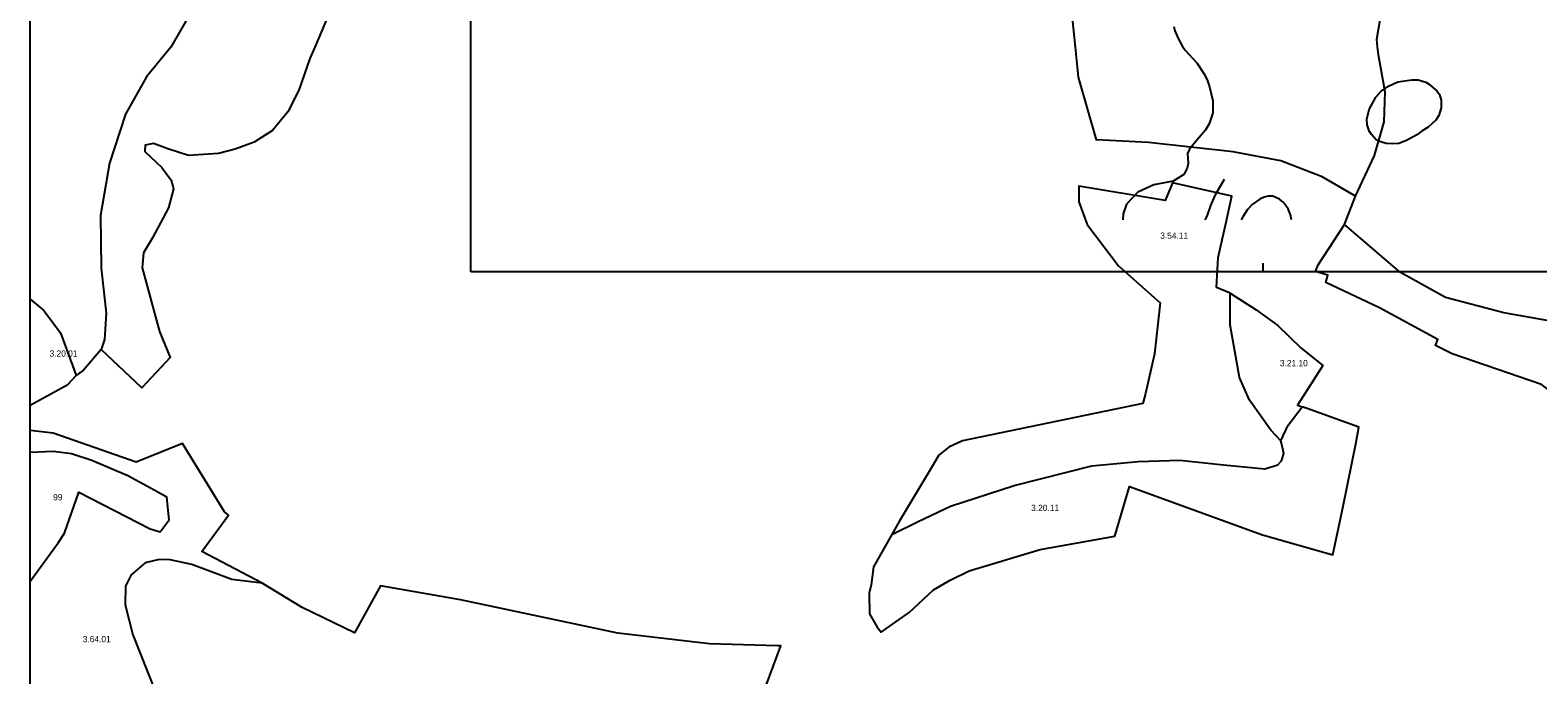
# Model space of a CAD drawing. Extents: x -662500 to -653478, y -1056827 to -1049993.
# Drawn here: x -662500 to -660692, y -1054752 to -1053980 of the extents above; entities that cross this region are included whole.
import ezdxf

# ---------------------------------------------------------------- set-up
doc = ezdxf.new("R2010")
doc.units = 0
for name, color, linetype in [('Vrstva 24', 7, 'Continuous'), ('Vrstva 7', 7, 'Continuous'), ('Vrstva 9', 7, 'Continuous')]:
    doc.layers.add(name, color=color, linetype=linetype)

msp = doc.modelspace()

# ---------------------------------------------------------------- linework, layer by layer
at = {"layer": 'Vrstva 24'}
for points in [[(-660911, -1054178.5), (-660888, -1054130), (-660876.5, -1054089.5), (-660875.5, -1054053.5), (-660883, -1054011.5), (-660884.4, -1054000), (-660885.5, -1053990.5), (-660872.4, -1053915.8), (-660866.5, -1053882), (-660848, -1053809), (-660826, -1053755.5), (-660816.6, -1053733.6), (-660814, -1053727.5), (-660793, -1053692.5), (-660756.5, -1053643), (-660726, -1053609.5)], [(-661723, -1053683.5), (-661859.5, -1053666), (-661957, -1053648.5), (-661979, -1053646.5), (-661998, -1053647.5), (-662037, -1053654.5), (-662065.5, -1053664.5), (-662103.5, -1053689), (-662156, -1053734), (-662205, -1053792.5), (-662285, -1053919.5), (-662331.5, -1054000), (-662360.5, -1054035.5), (-662385.5, -1054080.5), (-662405, -1054139), (-662415.5, -1054202), (-662415, -1054265), (-662409, -1054319), (-662411, -1054350.5), (-662415, -1054362.5)], [(-662500, -1054302.2), (-662500, -1054000), (-662500, -1053897.1)], [(-660911, -1054178.5), (-660951, -1054155.5), (-661000.5, -1054136.5), (-661038.9, -1054129.1), (-661057.5, -1054125.5), (-661159, -1054114.5), (-661221.5, -1054111), (-661243, -1054036), (-661246.7, -1054000), (-661255.5, -1053914.5)], [(-662133.5, -1053940), (-662158.8, -1054000), (-662164.5, -1054013.5), (-662178, -1054051.5), (-662191, -1054077.5), (-662209.5, -1054100), (-662231.5, -1054114), (-662254, -1054122.5), (-662274, -1054127.5), (-662310, -1054130), (-662335, -1054122), (-662352, -1054115.5), (-662362, -1054117.5), (-662362.5, -1054125), (-662342, -1054144.5), (-662331, -1054159.5), (-662328, -1054170), (-662334, -1054192.5), (-662353.5, -1054228.5), (-662364, -1054246.5), (-662365.5, -1054264.5), (-662345, -1054341), (-662332, -1054372), (-662366, -1054408.5), (-662415, -1054362.5)], [(-661061, -1054295), (-661077.5, -1054288), (-661075.5, -1054252), (-661066, -1054209.7), (-661059, -1054178.5), (-661130.5, -1054162.5), (-661139, -1054184), (-661242.5, -1054166.5), (-661242.5, -1054185.5), (-661232.5, -1054212.5), (-661195, -1054262), (-661145, -1054306.5), (-661152, -1054367.5), (-661162.5, -1054415), (-661166, -1054427), (-661382, -1054472), (-661398.5, -1054479.5), (-661410.5, -1054489), (-661418.5, -1054502.5), (-661458, -1054568.5), (-661467, -1054584)], [(-660924, -1054212.5), (-660911, -1054178.5)], [(-660437, -1054652.5), (-660465, -1054641), (-660491, -1054609.5), (-660506, -1054580.5), (-660532.5, -1054594), (-660535.5, -1054587), (-660551, -1054556.5), (-660566, -1054540), (-660597, -1054507.5), (-660666, -1054448.5), (-660657, -1054439.5), (-660665.5, -1054427.5), (-660674, -1054414.5), (-660681.5, -1054409), (-660688, -1054404.5), (-660795, -1054367.5), (-660815, -1054357.5), (-660812, -1054350.5), (-660882, -1054312.5), (-660946.5, -1054282), (-660944, -1054273.5), (-660959, -1054269), (-660955.5, -1054261), (-660924, -1054212.5)], [(-660563.5, -1054330.5), (-660578, -1054336), (-660620.5, -1054338.5), (-660733, -1054318.5), (-660803, -1054300), (-660857, -1054270), (-660924, -1054212.5)], [(-661061, -1054295), (-661030, -1054315), (-661004, -1054333.5), (-660976.5, -1054360.5), (-660950, -1054381.5), (-660961.4, -1054399.2), (-660980.5, -1054429), (-660975, -1054431)], [(-661000.5, -1054472), (-661012.5, -1054459), (-661038, -1054423), (-661050, -1054396), (-661061, -1054333), (-661061, -1054305.2), (-661061, -1054295)], [(-662500, -1054302.2), (-662483.5, -1054315.5), (-662463.5, -1054342.5), (-662445, -1054393.5)], [(-662500, -1054429), (-662500, -1054302.2)], [(-662415, -1054362.5), (-662436, -1054387), (-662445, -1054393.5)], [(-662500, -1054429), (-662455, -1054404.5), (-662445, -1054393.5)], [(-662500, -1054459.5), (-662500, -1054429)], [(-661467, -1054584), (-661489, -1054623), (-661491.5, -1054644.5), (-661494, -1054654.5), (-661493.5, -1054679), (-661484.5, -1054695), (-661479.5, -1054701), (-661462.1, -1054688.8), (-661446, -1054677.5), (-661417, -1054650.5), (-661397, -1054639), (-661374, -1054627.5), (-661289, -1054602), (-661199.5, -1054586), (-661182, -1054526.5), (-661022.5, -1054584.5), (-660938, -1054608.5), (-660925.5, -1054550), (-660910, -1054473.5), (-660907, -1054455.5), (-660968.7, -1054433.3), (-660975, -1054431)], [(-661000.5, -1054472), (-660991.5, -1054453), (-660975, -1054431)], [(-662500, -1054485.2), (-662500, -1054459.5)], [(-662222, -1054642.5), (-662294, -1054604.5), (-662262, -1054561), (-662267, -1054557), (-662317.5, -1054475), (-662373, -1054497.5), (-662472.5, -1054462.5), (-662500, -1054459.5)], [(-661467, -1054584), (-661435.3, -1054568.7), (-661396.5, -1054550), (-661320, -1054525.5), (-661227, -1054502), (-661171.5, -1054496.5), (-661121.5, -1054495), (-661069, -1054500.5), (-661019.5, -1054505.5), (-661004, -1054500.5), (-660999.5, -1054496), (-660997, -1054487), (-660999.8, -1054474.8), (-661000.5, -1054472)], [(-662500, -1054639.9), (-662499.5, -1054639.5), (-662466.5, -1054594), (-662459, -1054582.5), (-662441.5, -1054533.5), (-662356, -1054577.5), (-662344, -1054581), (-662333.5, -1054566.5), (-662336, -1054539.5), (-662359.5, -1054526.5), (-662383, -1054514), (-662426, -1054495.5), (-662450.5, -1054487.5), (-662472.5, -1054484.5), (-662499.5, -1054486), (-662500, -1054485.2)], [(-662500, -1054639.9), (-662500, -1054485.2)], [(-662222, -1054642.5), (-662258, -1054638), (-662306, -1054620), (-662332, -1054614.5), (-662345.5, -1054614), (-662362, -1054618), (-662379, -1054632.5), (-662385.5, -1054646), (-662386, -1054668.5), (-662377, -1054704.5), (-662350, -1054772), (-662348, -1054794.5), (-662353.5, -1054845.5), (-662367, -1054902.5), (-662374, -1054920.5), (-662386, -1054934), (-662398, -1054941.5), (-662418.5, -1054944), (-662500, -1054933.6)], [(-662500, -1054933.6), (-662500, -1054639.9)], [(-661634, -1054804.5), (-661627.5, -1054792), (-661600, -1054717.5), (-661604, -1054717.5), (-661685.5, -1054715), (-661795.5, -1054702.5), (-661984, -1054662.5), (-662080, -1054645.5), (-662111, -1054702), (-662174, -1054671.5), (-662222, -1054642.5)]]:
    msp.add_lwpolyline(points, dxfattribs=at)
at = {"layer": 'Vrstva 7'}
for p, q in [((-661128.6, -1053975.3), (-661127.4, -1053980.4)), ((-661127.4, -1053980.4), (-661123.2, -1053990.6)), ((-661123.2, -1053990.6), (-661118.9, -1053998.3)), ((-661118.9, -1053998.3), (-661115, -1054003.7)), ((-661115, -1054003.7), (-661101.2, -1054019)), ((-661101.2, -1054019), (-661092.9, -1054031.7)), ((-661092.9, -1054031.7), (-661088.8, -1054039.4)), ((-661088.8, -1054039.4), (-661085.8, -1054047.6)), ((-660880.4, -1054053.1), (-660871.2, -1054047)), ((-660871.2, -1054047), (-660860.2, -1054041.7)), ((-660860.2, -1054041.7), (-660843.3, -1054039.1)), ((-660843.3, -1054039.1), (-660835.9, -1054039.3)), ((-660835.9, -1054039.3), (-660826.7, -1054042.2)), ((-660826.7, -1054042.2), (-660823.3, -1054044.2)), ((-660823.3, -1054044.2), (-660813.4, -1054052.3)), ((-661085.8, -1054047.6), (-661082.1, -1054064.6)), ((-661082.1, -1054064.6), (-661081.9, -1054078.8)), ((-660894.5, -1054074.7), (-660886.5, -1054060.1)), ((-660886.5, -1054060.1), (-660880.4, -1054053.1)), ((-660813.4, -1054052.3), (-660810.1, -1054057)), ((-660810.1, -1054057), (-660808.2, -1054063.8)), ((-660808.2, -1054063.8), (-660808.2, -1054072.8)), ((-661081.9, -1054078.8), (-661086.5, -1054092.1)), ((-660897.2, -1054086.4), (-660894.5, -1054074.7)), ((-660810.8, -1054081.9), (-660814.7, -1054087.4)), ((-660808.2, -1054072.8), (-660810.8, -1054081.9)), ((-661091, -1054099.9), (-661100.6, -1054111.1)), ((-661086.5, -1054092.1), (-661091, -1054099.9)), ((-660897, -1054093), (-660897.2, -1054086.4)), ((-660894.3, -1054101.5), (-660897, -1054093)), ((-660893.8, -1054101.5), (-660894.3, -1054101.5)), ((-660891.9, -1054104.9), (-660893.8, -1054101.5)), ((-660831, -1054100.2), (-660837.5, -1054105)), ((-660823.6, -1054095.8), (-660831, -1054100.2)), ((-660814.7, -1054087.4), (-660823.6, -1054095.8)), ((-661100.6, -1054111.1), (-661109.9, -1054122.4)), ((-660886, -1054111), (-660891.9, -1054104.9)), ((-660883.3, -1054112.7), (-660886, -1054111)), ((-660874.3, -1054115.6), (-660883.3, -1054112.7)), ((-660866.2, -1054116), (-660874.3, -1054115.6)), ((-660858.9, -1054115.4), (-660866.2, -1054116)), ((-660849.7, -1054111.8), (-660858.9, -1054115.4)), ((-660837.5, -1054105), (-660849.7, -1054111.8)), ((-661109.9, -1054122.4), (-661112.2, -1054127.5)), ((-661112.2, -1054127.5), (-661111.7, -1054139.1)), ((-661116.8, -1054152.7), (-661129.5, -1054160.6)), ((-661112.7, -1054145.1), (-661116.8, -1054152.7)), ((-661111.7, -1054139.1), (-661112.7, -1054145.1)), ((-661171.9, -1054173.7), (-661185.6, -1054188.4)), ((-661152.6, -1054165.1), (-661171.9, -1054173.7)), ((-661129.5, -1054160.6), (-661152.6, -1054165.1)), ((-661068.2, -1054158.6), (-661079.5, -1054178)), ((-661185.6, -1054188.4), (-661189.3, -1054199.8)), ((-661084.6, -1054189.7), (-661089.3, -1054202.8)), ((-661079.5, -1054178), (-661084.6, -1054189.7)), ((-661034.7, -1054188.8), (-661040.6, -1054194.6)), ((-661025.5, -1054182.2), (-661034.7, -1054188.8)), ((-661020.4, -1054179.8), (-661025.5, -1054182.2)), ((-661015.7, -1054178.7), (-661020.4, -1054179.8)), ((-661010.1, -1054178.5), (-661015.7, -1054178.7)), ((-661001.9, -1054182.3), (-661010.1, -1054178.5)), ((-660997.6, -1054185.7), (-661001.9, -1054182.3)), ((-660991.7, -1054193.9), (-660997.6, -1054185.7)), ((-661189.3, -1054199.8), (-661189.7, -1054207.1)), ((-661089.3, -1054202.8), (-661091.5, -1054207.1)), ((-661046.1, -1054203.5), (-661047.8, -1054207.1)), ((-661040.6, -1054194.6), (-661046.1, -1054203.5)), ((-660988.9, -1054200.9), (-660991.7, -1054193.9)), ((-660987.7, -1054207.1), (-660988.9, -1054200.9))]:
    msp.add_line(p, q, dxfattribs=at)
at = {"layer": 'Vrstva 9'}
for p, q in [((-661971.6, -1054269.4), (-661971.6, -1050953)), ((-661021.6, -1054269.4), (-661021.6, -1054259)), ((-657221.6, -1054269.4), (-661971.6, -1054269.4))]:
    msp.add_line(p, q, dxfattribs=at)

# ---------------------------------------------------------------- texts
at = {"layer": 'Vrstva 24'}
for s, p in [('3.54.11', (-661145.1, -1054229.7)), ('3.20.01', (-662476.7, -1054371)), ('3.21.10', (-661001.6, -1054382.5)), ('99', (-662472.5, -1054543.2)), ('3.20.11', (-661299.8, -1054556)), ('3.64.01', (-662436.9, -1054713.2))]:
    msp.add_text(s, height=7.5, dxfattribs=at).set_placement(p)

doc.saveas('drawing.dxf')
